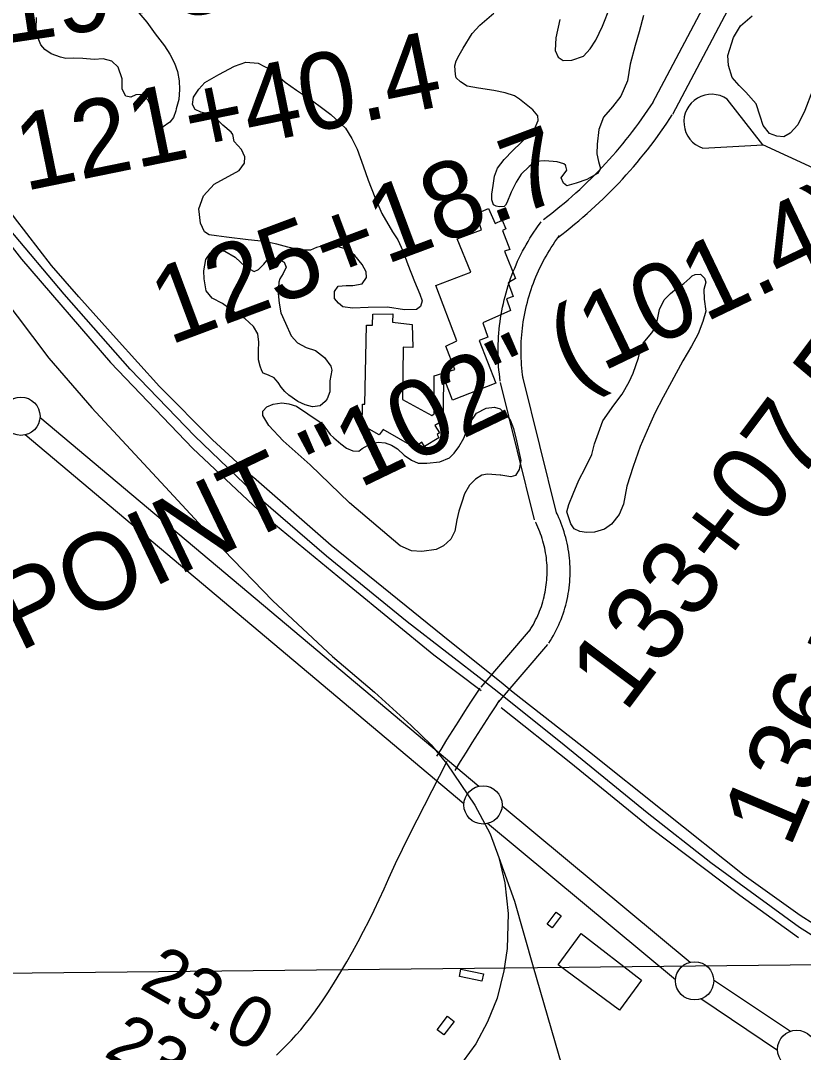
# Model space of a CAD drawing. Extents: x 3651524 to 3689615, y 505651 to 531377.
# Drawn here: x 3661421 to 3662443, y 517079 to 518426 of the extents above; entities that cross this region are included whole.
import ezdxf

# ---------------------------------------------------------------- set-up
doc = ezdxf.new("R2010")
doc.units = 0
for name, color, linetype in [('V-BLDG-OTLN', 7, 'Continuous'), ('V-CHAN-NAID', 7, 'Continuous'), ('V-GRID-MAJR', 7, 'Continuous'), ('V-RAIL-TRAK', 7, 'Continuous'), ('V-RIVR-RANG', 7, 'Continuous'), ('V-ROAD-CNTR', 7, 'Continuous'), ('V-SITE-VEGE', 7, 'Continuous'), ('V-SURV-IDEN', 7, 'Continuous'), ('V-SURV-LINE', 7, 'Continuous'), ('V-TOPO-SHOR', 7, 'Continuous')]:
    doc.layers.add(name, color=color, linetype=linetype)

msp = doc.modelspace()

# ---------------------------------------------------------------- linework, layer by layer
at = {"layer": 'V-BLDG-OTLN'}
for points in [[(3662019.653, 518008.681), (3662041.38, 517952.906), (3661984.634, 517930.798), (3661975.369, 517954.584), (3661972.936, 517953.637), (3661971.974, 517903.92), (3661961.502, 517897.729), (3661967.708, 517888.056), (3661964.478, 517885.722), (3661966.798, 517881.695), (3661947.862, 517870.075), (3661944.774, 517875.709), (3661935.087, 517868.707), (3661894.063, 517892.546), (3661888.757, 517885.466), (3661866.663, 517898.21), (3661867.153, 517925.696), (3661870.339, 517925.641), (3661872.162, 518028.824), (3661880.131, 518028.682), (3661880.782, 518043.016), (3661906.691, 518043.356), (3661906.102, 518032.606), (3661931.947, 518029.36), (3661933.012, 517999.453), (3661920.272, 518000.078), (3661919.461, 517931.55), (3661957.744, 517910.547), (3661960.574, 517912.888), (3661960.658, 517962.702), (3661987.903, 517970.988), (3661976.082, 518001.085), (3661990.158, 518008.407), (3661962.741, 518080.622), (3662008.475, 518097.747), (3661990.915, 518141.494), (3662022.606, 518153.287), (3662015.403, 518174.137), (3662031.863, 518181.023), (3662040.283, 518161.343), (3662049.529, 518165.964), (3662054.504, 518154.319), (3662050.086, 518152.404), (3662059.612, 518127.529), (3662052.396, 518125.264), (3662066.909, 518089.541), (3662057.25, 518084.136), (3662064.105, 518066.079), (3662055.282, 518063.046), (3662060.593, 518047.808), (3662024.443, 518031.711), (3662030.612, 518012.952)], [(3662126.52, 517257.086), (3662114.686, 517241.353), (3662108.149, 517246.27), (3662119.997, 517261.993)], [(3662202.855, 517134.149), (3662122.606, 517193.35), (3662152.818, 517234.306), (3662231.439, 517173.138)], [(3662023.001, 517172.041), (3661993.619, 517178.14), (3661995.546, 517187.417), (3662024.927, 517181.314)], [(3661987, 517119.276), (3661973.536, 517101.581), (3661964.654, 517108.34), (3661978.118, 517126.034)]]:
    msp.add_lwpolyline(points, close=True, dxfattribs=at)
at = {"layer": 'V-GRID-MAJR'}
msp.add_spline([(3655702.37, 517123.07), (3660982.023, 517177.978), (3666261.669, 517233.653), (3671541.307, 517290.097), (3676820.936, 517347.309), (3682100.557, 517405.288), (3687380.17, 517464.035)], degree=3, dxfattribs=at)
at = {"layer": 'V-RAIL-TRAK'}
for points in [[(3662616.983, 517143.971), (3662611.99, 517144.88), (3662611.736, 517144.991), (3662558.459, 517170.732), (3662494.146, 517206.705), (3662438.086, 517241.943), (3662322.081, 517326.654), (3662238.799, 517391.896), (3662130.534, 517480.015), (3662042.781, 517550.099), (3662029.223, 517560.925), (3661925.543, 517641.289), (3661820.186, 517726.995), (3661734.688, 517800.541), (3661648.179, 517883.553), (3661563.522, 517971.254), (3661477.273, 518069.024), (3661405.57, 518154.724), (3661359.992, 518215.167), (3661301.784, 518295.905), (3661245.429, 518381.336), (3661187.44, 518474.472)], [(3662622.408, 517156.072), (3662612.131, 517160.981), (3662580.393, 517175.657), (3662528.339, 517203.738), (3662474.567, 517234.802), (3662438.956, 517257.868), (3662365.48, 517309.947), (3662260.672, 517393.28), (3662163.441, 517471.167), (3662063.851, 517549.096), (3662050.752, 517559.586), (3661971.861, 517622.756), (3661826.338, 517741.057), (3661724.575, 517829.651), (3661671.124, 517879.012), (3661602.092, 517948.726), (3661545.332, 518011.137), (3661496.698, 518065.726), (3661460.811, 518106.512), (3661412.325, 518169.365), (3661342.529, 518262.709), (3661299.292, 518321.929), (3661243.031, 518412.674), (3661202.3, 518480.115)], [(3661233.004, 518313.063), (3661313.408, 518185.287), (3661394.603, 518068.712), (3661457.493, 517985.529), (3661513.623, 517920.767), (3661615.021, 517811.512), (3661685.708, 517735.275), (3661750.071, 517668.599), (3661827.905, 517595.778), (3661882.587, 517549.348), (3661930.827, 517505.981), (3661956.951, 517480.721), (3661977.288, 517455.662)], [(3661977.288, 517455.662), (3662014.013, 517401.773), (3662034.014, 517364.221), (3662045.278, 517333.319), (3662052.958, 517300.116), (3662057.57, 517260.475), (3662056.167, 517214.445), (3662051.524, 517185.594), (3662043.213, 517149.724), (3662030.266, 517118.658), (3662014.998, 517089.996), (3661990.19, 517056.187), (3661937.319, 517004.572)], [(3662045.278, 517333.319), (3662065.524, 517276.278), (3662089.996, 517190.819), (3662122.839, 517078.052), (3662137.319, 517026.71), (3662150.621, 516979.545)]]:
    msp.add_lwpolyline(points, dxfattribs=at)
at = {"layer": 'V-ROAD-CNTR'}
msp.add_line((3661928.505, 517363.09), (3661977.863, 517459.414), dxfattribs=at)
for points in [[(3662245.933, 518318.441), (3662353.926, 518523.009)], [(3662272.463, 518304.435), (3662380.456, 518509.003)], [(3663335.068, 517832.445), (3662638.554, 518149.72), (3662389.852, 518264.353), (3662343.5, 518323.933)], [(3662103.499, 518166.697), (3662109.014, 518170.876), (3662114.414, 518175.065), (3662119.766, 518179.317), (3662125.069, 518183.629), (3662130.322, 518188.001), (3662135.525, 518192.433), (3662140.677, 518196.925), (3662145.778, 518201.474), (3662150.826, 518206.081), (3662155.82, 518210.746), (3662160.763, 518215.468), (3662165.65, 518220.246), (3662170.482, 518225.079), (3662175.259, 518229.968), (3662179.98, 518234.91), (3662184.644, 518239.905), (3662189.251, 518244.954), (3662193.799, 518250.055), (3662198.29, 518255.208), (3662202.721, 518260.412), (3662207.093, 518265.666), (3662211.404, 518270.969), (3662215.654, 518276.321), (3662219.843, 518281.722), (3662223.97, 518287.17), (3662228.035, 518292.665), (3662232.036, 518298.206), (3662235.974, 518303.792), (3662239.847, 518309.423), (3662243.661, 518315.106), (3662246.66, 518319.672)], [(3662121.617, 518142.785), (3662127.27, 518147.068), (3662132.94, 518151.469), (3662138.56, 518155.933), (3662144.129, 518160.461), (3662149.646, 518165.053), (3662155.109, 518169.707), (3662160.519, 518174.423), (3662165.874, 518179.2), (3662171.176, 518184.039), (3662176.422, 518188.938), (3662181.611, 518193.896), (3662186.744, 518198.914), (3662191.818, 518203.989), (3662196.835, 518209.122), (3662201.792, 518214.312), (3662206.69, 518219.558), (3662211.529, 518224.861), (3662216.305, 518230.218), (3662221.02, 518235.629), (3662225.673, 518241.092), (3662230.263, 518246.608), (3662234.791, 518252.179), (3662239.253, 518257.799), (3662243.652, 518263.47), (3662247.987, 518269.192), (3662252.254, 518274.963), (3662256.456, 518280.78), (3662260.592, 518286.648), (3662264.661, 518292.561), (3662268.655, 518298.512), (3662271.736, 518303.204)], [(3662311.503, 518259.821), (3662389.852, 518264.353)], [(3662047.024, 517955.435), (3662046.392, 517960.129), (3662045.826, 517964.964), (3662045.344, 517969.81), (3662044.947, 517974.66), (3662044.633, 517979.517), (3662044.404, 517984.38), (3662044.259, 517989.246), (3662044.199, 517994.114), (3662044.223, 517998.983), (3662044.333, 518003.849), (3662044.526, 518008.712), (3662044.804, 518013.571), (3662045.165, 518018.426), (3662045.612, 518023.275), (3662046.142, 518028.111), (3662046.756, 518032.941), (3662047.455, 518037.76), (3662048.237, 518042.564), (3662049.102, 518047.353), (3662050.05, 518052.129), (3662051.081, 518056.886), (3662052.193, 518061.625), (3662053.39, 518066.345), (3662054.666, 518071.04), (3662056.024, 518075.716), (3662057.464, 518080.366), (3662058.984, 518084.991), (3662060.585, 518089.589), (3662062.264, 518094.156), (3662064.022, 518098.695), (3662065.86, 518103.204), (3662067.775, 518107.68), (3662069.767, 518112.119), (3662071.836, 518116.526), (3662073.983, 518120.897), (3662076.204, 518125.228), (3662078.499, 518129.519), (3662080.869, 518133.771), (3662083.314, 518137.982), (3662085.83, 518142.149), (3662088.418, 518146.271), (3662091.078, 518150.348), (3662093.808, 518154.379), (3662096.607, 518158.36), (3662099.452, 518162.262), (3662100.548, 518163.727)], [(3662076.756, 517959.439), (3662076.158, 517963.877), (3662075.652, 517968.194), (3662075.222, 517972.518), (3662074.867, 517976.852), (3662074.587, 517981.191), (3662074.382, 517985.532), (3662074.253, 517989.878), (3662074.199, 517994.224), (3662074.221, 517998.569), (3662074.319, 518002.915), (3662074.492, 518007.26), (3662074.74, 518011.601), (3662075.063, 518015.936), (3662075.462, 518020.263), (3662075.936, 518024.585), (3662076.484, 518028.897), (3662077.107, 518033.198), (3662077.805, 518037.488), (3662078.578, 518041.767), (3662079.424, 518046.031), (3662080.345, 518050.28), (3662081.339, 518054.511), (3662082.406, 518058.723), (3662083.548, 518062.92), (3662084.76, 518067.094), (3662086.046, 518071.246), (3662087.402, 518075.375), (3662088.831, 518079.479), (3662090.332, 518083.562), (3662091.902, 518087.615), (3662093.542, 518091.64), (3662095.253, 518095.636), (3662097.033, 518099.603), (3662098.88, 518103.538), (3662100.795, 518107.437), (3662102.78, 518111.306), (3662104.831, 518115.141), (3662106.947, 518118.937), (3662109.128, 518122.696), (3662111.376, 518126.417), (3662113.688, 518130.099), (3662116.062, 518133.74), (3662118.5, 518137.339), (3662121.001, 518140.896), (3662123.584, 518144.44), (3662124.568, 518145.755)], [(3662121.024, 517781.878), (3662076.446, 517961.058)], [(3662091.912, 517774.636), (3662047.334, 517953.816)], [(3662110.537, 517613.473), (3662112.529, 517616.615), (3662114.536, 517619.945), (3662116.468, 517623.32), (3662118.323, 517626.738), (3662120.101, 517630.195), (3662121.801, 517633.693), (3662123.421, 517637.229), (3662124.96, 517640.799), (3662126.42, 517644.402), (3662127.798, 517648.039), (3662129.093, 517651.706), (3662130.306, 517655.4), (3662131.435, 517659.122), (3662132.48, 517662.867), (3662133.44, 517666.634), (3662134.316, 517670.426), (3662135.104, 517674.231), (3662135.808, 517678.055), (3662136.425, 517681.895), (3662136.956, 517685.746), (3662137.399, 517689.612), (3662137.755, 517693.483), (3662138.025, 517697.361), (3662138.207, 517701.246), (3662138.301, 517705.134), (3662138.307, 517709.022), (3662138.226, 517712.91), (3662138.058, 517716.795), (3662137.801, 517720.676), (3662137.457, 517724.549), (3662137.027, 517728.413), (3662136.509, 517732.265), (3662135.906, 517736.107), (3662135.214, 517739.934), (3662134.438, 517743.745), (3662133.575, 517747.536), (3662132.628, 517751.306), (3662131.595, 517755.056), (3662130.479, 517758.78), (3662129.278, 517762.481), (3662127.995, 517766.15), (3662126.63, 517769.79), (3662125.183, 517773.398), (3662123.655, 517776.975), (3662122.046, 517780.516), (3662120.384, 517783.966), (3662119.884, 517784.965)], [(3662085.199, 517629.535), (3662087.009, 517632.391), (3662088.668, 517635.143), (3662090.264, 517637.93), (3662091.797, 517640.754), (3662093.265, 517643.611), (3662094.669, 517646.501), (3662096.007, 517649.419), (3662097.28, 517652.371), (3662098.486, 517655.35), (3662099.624, 517658.353), (3662100.695, 517661.382), (3662101.696, 517664.434), (3662102.629, 517667.508), (3662103.492, 517670.603), (3662104.286, 517673.716), (3662105.008, 517676.844), (3662105.66, 517679.991), (3662106.242, 517683.151), (3662106.751, 517686.323), (3662107.19, 517689.506), (3662107.557, 517692.696), (3662107.851, 517695.895), (3662108.073, 517699.101), (3662108.223, 517702.31), (3662108.301, 517705.522), (3662108.307, 517708.734), (3662108.24, 517711.946), (3662108.1, 517715.155), (3662107.889, 517718.36), (3662107.605, 517721.561), (3662107.249, 517724.753), (3662106.821, 517727.939), (3662106.322, 517731.113), (3662105.752, 517734.273), (3662105.11, 517737.419), (3662104.397, 517740.552), (3662103.614, 517743.668), (3662102.761, 517746.766), (3662101.839, 517749.844), (3662100.848, 517752.897), (3662099.787, 517755.93), (3662098.658, 517758.94), (3662097.463, 517761.922), (3662096.201, 517764.875), (3662094.872, 517767.8), (3662093.452, 517770.748), (3662093.052, 517771.549)], [(3662021.915, 517556.029), (3662086.485, 517631.272)], [(3662044.681, 517536.493), (3662109.251, 517611.736)], [(3661964.294, 517465.863), (3661969.665, 517474.653), (3661977.319, 517487.025), (3661985.041, 517499.354), (3661992.831, 517511.64), (3662000.689, 517523.883), (3662008.614, 517536.083), (3662016.602, 517548.23), (3662020.8, 517554.555)], [(3661987.936, 517447.019), (3661995.221, 517458.941), (3662002.787, 517471.171), (3662010.421, 517483.36), (3662018.123, 517495.506), (3662025.891, 517507.609), (3662033.726, 517519.669), (3662041.634, 517531.694), (3662045.796, 517537.967)], [(3661754.722, 517075.365), (3661761.343, 517081.714), (3661767.821, 517088.21), (3661774.153, 517094.847), (3661780.338, 517101.622), (3661786.369, 517108.534), (3661792.245, 517115.579), (3661797.963, 517122.754), (3661803.521, 517130.051), (3661808.916, 517137.47), (3661814.144, 517145.009), (3661822.51, 517157.836), (3661830.684, 517170.785), (3661838.661, 517183.856), (3661846.445, 517197.045), (3661854.029, 517210.346), (3661861.412, 517223.763), (3661868.597, 517237.288), (3661875.576, 517250.917), (3661882.351, 517264.649), (3661888.921, 517278.481), (3661895.28, 517292.412), (3661901.432, 517306.435), (3661910.271, 517325.405), (3661919.295, 517344.292), (3661928.505, 517363.09)]]:
    msp.add_lwpolyline(points, dxfattribs=at)
msp.add_arc((3662323.049, 518294.1), 36.17, 55.569381, 251.384906, dxfattribs=at)
at = {"layer": 'V-SITE-VEGE'}
for points in [[(3662124.844, 518428.059), (3662119.62, 518404.14), (3662118.723, 518387.348), (3662122.776, 518378.876), (3662129.301, 518374.559), (3662140.712, 518374.956), (3662155.808, 518380.092), (3662164.379, 518389.546), (3662171.783, 518400.818), (3662180.511, 518419.271), (3662190.557, 518444.303)], [(3662234.181, 518433.328), (3662228.399, 518411.822), (3662223.279, 518393.906), (3662216.845, 518369.41), (3662213.463, 518347.861), (3662204.702, 518327.608), (3662193.657, 518313.997), (3662182.012, 518300.399), (3662175.727, 518284.301), (3662173.587, 518265.132), (3662173.364, 518252.533), (3662175.584, 518242.289), (3662177.824, 518233.245), (3662174.107, 518226.705), (3662160.168, 518219.15), (3662146.273, 518213.995), (3662134.208, 518210.606), (3662129.471, 518214.292), (3662126.585, 518220.944), (3662133.966, 518231.018), (3662132.862, 518236.44), (3662132.285, 518237.652), (3662129.915, 518239.493), (3662121.557, 518242.043), (3662105.376, 518243.53), (3662093.354, 518242.543), (3662084.837, 518236.089), (3662074.453, 518226.068), (3662067.664, 518215.384), (3662061.43, 518202.289), (3662055.786, 518188.584), (3662053.934, 518185.612), (3662052.102, 518183.847), (3662045.491, 518183.364), (3662041.9, 518184.025), (3662038.333, 518185.891), (3662036.049, 518192.53), (3662036.176, 518199.733), (3662037.577, 518211.114), (3662039.59, 518223.082), (3662043.383, 518233.82), (3662051.983, 518245.074), (3662063.597, 518256.872), (3662083.747, 518276.324), (3662091.698, 518284.59), (3662096.699, 518295.903), (3662096.205, 518301.912), (3662089.742, 518309.832), (3662071.983, 518323.953), (3662065.459, 518328.268), (3662053.523, 518332.079), (3662038.572, 518335.346), (3662018.813, 518338.094), (3662003.855, 518340.761), (3661994.95, 518346.321), (3661989.644, 518351.816), (3661988.517, 518356.037), (3661987.52, 518367.458), (3661989.435, 518374.028), (3661993.162, 518381.166), (3661998.735, 518390.67), (3662010.474, 518409.672), (3662020.265, 518420.303), (3662038.554, 518436.185)], [(3662501.687, 518433.424), (3662495.43, 518419.129), (3662487.263, 518398.262), (3662477.32, 518379.232), (3662467.391, 518360.8), (3662454.937, 518335.21), (3662444.867, 518308.98), (3662435.536, 518290.535), (3662425.735, 518279.304), (3662417.25, 518274.653), (3662408.259, 518275.413), (3662398.721, 518279.181), (3662390.501, 518289.532), (3662386.513, 518301.607), (3662381.399, 518317.903), (3662367.862, 518333.148), (3662359.011, 518341.709), (3662350.19, 518352.068), (3662345.066, 518367.765), (3662344.099, 518380.987), (3662351.714, 518404.263), (3662360.989, 518419.707), (3662376.224, 518432.64)]]:
    msp.add_lwpolyline(points, dxfattribs=at)
for points in [[(3661695.471, 518280.785), (3661684.832, 518289.976), (3661677.158, 518297.314), (3661667.073, 518304.095), (3661661.093, 518305.402), (3661655.713, 518306.696), (3661648.578, 518310.426), (3661645.094, 518317.09), (3661646.462, 518326.668), (3661653.243, 518336.753), (3661661.204, 518345.614), (3661679.396, 518356.096), (3661699.999, 518367.139), (3661714.497, 518372.285), (3661730.676, 518370.801), (3661747.328, 518362.101), (3661766.256, 518346.159), (3661781.075, 518335.694), (3661801.834, 518321.522), (3661813.688, 518312.91), (3661825.529, 518303.696), (3661845.022, 518285.946), (3661853.19, 518272.595), (3661860.147, 518258.666), (3661868.167, 518236.917), (3661874.438, 518218.198), (3661883.045, 518195.838), (3661892.276, 518174.666), (3661906.253, 518150.409), (3661913.274, 518140.081), (3661919.618, 518125.563), (3661926.512, 518108.034), (3661935.122, 518085.674), (3661942.036, 518069.345), (3661944.876, 518060.291), (3661942.949, 518053.119), (3661937.475, 518049.019), (3661921.861, 518048.693), (3661899.714, 518052.087), (3661874.501, 518051.931), (3661854.078, 518051.091), (3661841.495, 518052.515), (3661835.583, 518057.422), (3661830.289, 518063.517), (3661830.446, 518072.518), (3661835.376, 518079.63), (3661845.598, 518080.652), (3661854.599, 518080.495), (3661866.641, 518082.682), (3661872.191, 518090.986), (3661871.718, 518098.2), (3661866.485, 518107.895), (3661857.087, 518119.466), (3661847.623, 518127.437), (3661836.873, 518130.628), (3661823.129, 518133.872), (3661806.851, 518129.958), (3661798.987, 518126.495), (3661786.39, 518126.72), (3661769.65, 518130.613), (3661755.311, 518134.47), (3661738.563, 518137.767), (3661717.593, 518139.938), (3661689.444, 518143.436), (3661676.273, 518145.469), (3661666.695, 518146.84), (3661660.757, 518150.546), (3661655.56, 518162.042), (3661653.487, 518180.687), (3661659.185, 518197.394), (3661673.262, 518212.752), (3661705.994, 518230.779), (3661712.76, 518240.263), (3661713.512, 518248.656), (3661708.881, 518258.339), (3661699.463, 518268.71), (3661697.82, 518277.742)], [(3662294.787, 518089.995), (3662297.839, 518092.942), (3662301.472, 518094.679), (3662308.683, 518095.152), (3662314, 518090.257), (3662315.702, 518084.824), (3662313.135, 518075.266), (3662313.512, 518062.654), (3662315.636, 518047.012), (3662311.792, 518033.274), (3662305.507, 518017.179), (3662296.817, 518001.124), (3662285.678, 517982.115), (3662270.789, 517954.766), (3662259.627, 517934.556), (3662249.056, 517913.734), (3662242.178, 517898.249), (3662229.679, 517870.259), (3662220.816, 517844.006), (3662212.556, 517818.34), (3662207.942, 517795.014), (3662202.298, 517781.308), (3662192.473, 517768.877), (3662183.358, 517762.434), (3662170.083, 517758.467), (3662159.869, 517758.045), (3662150.891, 517759.407), (3662143.743, 517762.534), (3662139.06, 517769.219), (3662133.933, 517784.917), (3662136.504, 517794.475), (3662142.15, 517808.18), (3662149.666, 517826.055), (3662157.754, 517842.118), (3662166.472, 517859.97), (3662170.316, 517873.708), (3662175.373, 517888.026), (3662181.048, 517903.531), (3662195.222, 517924.29), (3662206.277, 517938.499), (3662215.563, 517954.543), (3662220.566, 517965.858), (3662227.525, 517986.145), (3662230.761, 517999.291), (3662233.866, 518005.239), (3662244.91, 518018.85), (3662249.838, 518025.965), (3662252.418, 518036.125), (3662255.052, 518049.281), (3662261.276, 518061.778), (3662269.224, 518070.04), (3662277.752, 518077.093), (3662286.86, 518082.934)], [(3661810.644, 517903.001), (3661815.381, 517899.314), (3661817.718, 517895.673), (3661824.749, 517885.945), (3661829.476, 517881.658), (3661838.937, 517873.692), (3661846.042, 517868.162), (3661854.377, 517864.412), (3661862.18, 517864.275), (3661866.444, 517867.8), (3661877.352, 517873.61), (3661887.596, 517875.83), (3661896.585, 517875.072), (3661904.932, 517871.922), (3661912.647, 517866.984), (3661921.513, 517859.024), (3661930.995, 517852.253), (3661939.933, 517848.491), (3661951.334, 517848.292), (3661968.179, 517850.396), (3661980.874, 517855.575), (3661986.981, 517861.469), (3661993.129, 517869.764), (3661999.333, 517881.058), (3662006.871, 517900.133), (3662016.116, 517913.775), (3662028.834, 517920.153), (3662039.666, 517921.76), (3662046.826, 517919.233), (3662052.73, 517913.728), (3662059.782, 517905.2), (3662064.381, 517893.715), (3662068.295, 517877.439), (3662073.851, 517852.132), (3662071.838, 517840.162), (3662066.9, 517832.445), (3662060.869, 517830.751), (3662047.698, 517832.785), (3662047.098, 517832.795), (3662030.319, 517834.292), (3662023.085, 517832.619), (3662014.59, 517827.368), (3662006.65, 517819.704), (3662000.449, 517808.41), (3661996.658, 517797.672), (3661992.847, 517785.734), (3661990.244, 517774.376), (3661987.579, 517759.419), (3661982.599, 517749.3), (3661972.838, 517740.469), (3661963.153, 517735.841), (3661944.495, 517733.168), (3661931.306, 517734.002), (3661916.411, 517740.266), (3661850.181, 517796.658), (3661798.836, 517846.187), (3661763.374, 517877.425), (3661744.523, 517897.565), (3661736.955, 517910.908), (3661737.052, 517916.302), (3661741.954, 517922.221), (3661750.421, 517925.674), (3661761.855, 517927.271), (3661770.833, 517925.912), (3661780.981, 517922.733)]]:
    msp.add_lwpolyline(points, close=True, dxfattribs=at)
at = {"layer": 'V-SURV-LINE'}
for points in [[(3661445.792, 517908.392), (3662018.876, 517426.464)], [(3661999.567, 517403.504), (3661426.484, 517885.431)], [(3662049.453, 517400.893), (3662295.077, 517196.621)], [(3662275.897, 517173.553), (3662030.272, 517377.826)], [(3662325.784, 517173.646), (3662426.03, 517106.396)], [(3662409.328, 517081.475), (3662309.082, 517148.726)]]:
    msp.add_lwpolyline(points, dxfattribs=at)
for centre in [(3661420.852, 517909.766), (3662024.507, 517402.13), (3662300.843, 517172.316), (3662434.27, 517082.805)]:
    msp.add_circle(centre, 25, dxfattribs=at)
at = {"layer": 'V-TOPO-SHOR'}
for points in [[(3661183.612, 518452.809), (3661242.783, 518359.651), (3661336.62, 518223.367), (3661421.504, 518114.993), (3661537.804, 517980.083), (3661645.643, 517867.763), (3661738.565, 517779.912), (3661849.735, 517688.788), (3661960.322, 517598.264), (3662022.088, 517551.705)], [(3661564.487, 518326.453), (3661557.952, 518327.762), (3661553.34, 518336.787), (3661552.985, 518350.509), (3661547.884, 518365.509), (3661539.676, 518373.406), (3661528.401, 518376.586), (3661516.457, 518375.605), (3661501.575, 518377.059), (3661489.651, 518377.27), (3661479.507, 518376.854), (3661472.384, 518378.769), (3661460.537, 518383.152), (3661452.285, 518388.665), (3661447.024, 518394.721), (3661443.606, 518403.726), (3661440.847, 518416.299), (3661441.099, 518430.606)], [(3661574.782, 518436.593), (3661585.303, 518424.481), (3661596.366, 518409.377), (3661608.611, 518393.654), (3661615.574, 518382.798), (3661621.325, 518370.77), (3661625.309, 518359.967), (3661627.484, 518348), (3661627.879, 518336.662), (3661627.051, 518323.559), (3661623.848, 518311.093), (3661623.209, 518308.72), (3661620.072, 518299.829), (3661615.198, 518293.951), (3661605.533, 518286.968), (3661601.945, 518286.433), (3661598.41, 518288.883), (3661596.131, 518294.885)], [(3661596.131, 518294.885), (3661593.915, 518304.466), (3661590.527, 518315.259), (3661586.493, 518323.082), (3661578.858, 518329.777), (3661571.098, 518329.318), (3661564.487, 518326.453)], [(3661757.935, 518084.908), (3661757.075, 518070.015), (3661758.046, 518057.473), (3661760.208, 518044.911), (3661766.524, 518031.082), (3661773.991, 518014.848), (3661782.179, 518005.759), (3661793.402, 517999.597), (3661805.858, 517995.797), (3661817.626, 517986.643), (3661825.773, 517975.168), (3661826.869, 517969.782), (3661824.241, 517956.111), (3661824.585, 517941.792), (3661820.839, 517932.316), (3661818.392, 517928.781), (3661811.738, 517923.532), (3661801.572, 517921.922), (3661792.075, 517924.476), (3661782.609, 517928.818), (3661770.833, 517937.374), (3661765.551, 517942.238), (3661760.878, 517947.69), (3661756.809, 517953.723), (3661753.89, 517957.354), (3661751.547, 517959.781), (3661744.457, 517963.484), (3661737.344, 517965.997), (3661735.61, 517969.008), (3661733.328, 517975.012), (3661731.092, 517983.403), (3661731.303, 517995.324), (3661731.503, 518006.654), (3661730.5, 518017.406), (3661724.706, 518027.05), (3661713.559, 518037.386), (3661698.801, 518045.996), (3661684.084, 518056.992), (3661670.489, 518063.791), (3661662.908, 518073.468), (3661660.2, 518089.022), (3661659.793, 518099.764), (3661662.441, 518114.627), (3661667.954, 518122.878), (3661673.99, 518126.945), (3661687.086, 518125.522), (3661700.661, 518117.529), (3661714.153, 518104.767), (3661725.376, 518098.605), (3661731.391, 518101.48), (3661738.073, 518108.519), (3661745.993, 518117.922), (3661755.49, 518115.368), (3661764.956, 518111.026), (3661767.225, 518104.425), (3661763.499, 518096.141), (3661759.201, 518089.061), (3661757.935, 518084.908)], [(3662048.266, 517529.396), (3662139.099, 517456.936), (3662242.707, 517372.44), (3662359.83, 517284.163), (3662436.798, 517229.069)]]:
    msp.add_lwpolyline(points, dxfattribs=at)

# ---------------------------------------------------------------- texts
at = {"layer": 'V-CHAN-NAID'}
msp.add_text('6-MILE POINT "102" (101.4)', height=100, rotation=25.641006, dxfattribs=at).set_placement((3660996.067, 517398.972))
at = {"layer": 'V-RIVR-RANG'}
for s, p in [('23.0', (3661573.881, 517163.532)), ('23.4', (3661527.422, 517074.924))]:
    msp.add_text(s, height=67, rotation=330.528326, dxfattribs=at).set_placement(p)
at = {"layer": 'V-SURV-IDEN'}
for s, rotation, p in [('119+30.1', 8.565689, (3661324.478, 518384.797)), ('121+40.4', 11.540481, (3661425.54, 518203.683)), ('125+18.7', 20.460926, (3661614.92, 518002.217)), ('133+07.5', 53.123089, (3662210.177, 517520.979)), ('136+66.9', 66.959508, (3662424.988, 517343.985))]:
    msp.add_text(s, height=100, rotation=rotation, dxfattribs=at).set_placement(p)

doc.saveas('drawing.dxf')
